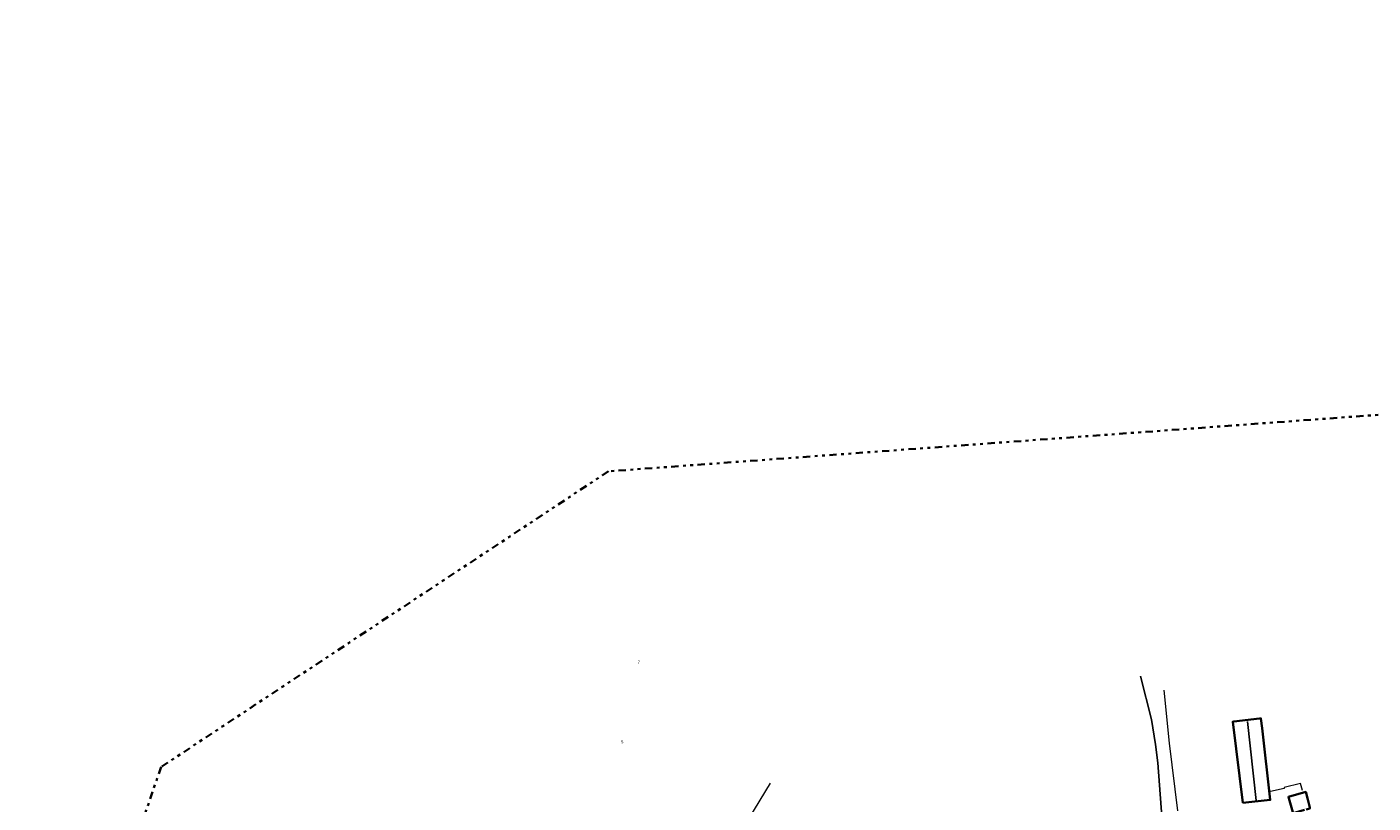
# Model space of a CAD drawing. Header units: metres. Extents: x 169249 to 194689, y 406250 to 412203.
# Tile 339 of 442: x 187822 to 188281, y 411698 to 411962. Entities that reach past the tile are written whole.
import ezdxf
from ezdxf.enums import TextEntityAlignment as Align

# ---------------------------------------------------------------- set-up
doc = ezdxf.new("R2010")
doc.units = ezdxf.units.M
doc.linetypes.add('BGT_NLCS_N264$0$AL-TEKENBLADGRENS', pattern=[11.5, 2.5, -1.5, 1, -1.5, 1, -1.5, 2.5])
for name, color, linetype, lineweight in [('BGT_NLCS_N264$0$B-WE-GW-WATERGANG_INSTEEK-G', 252, 'CONTINUOUS', 18), ('BGT_NLCS_N264$0$B-WE-IE-TERREINAFSCHEIDING_KUNSTMATIG_HEKWERK-G', 252, 'BGT_NLCS_N264$0$IE-TERREINAFSCHEIDING-KUNSTMATIG', 18), ('BGT_NLCS_N264$0$B-WE-OG-TOPOGRAFIE_BEBOUWING-G', 252, 'CONTINUOUS', 35), ('BGT_NLCS_N264$0$B-WE-OG-TOPOGRAFIE_WEG_VERHARD-G', 252, 'CONTINUOUS', 18), ('BGT_NLCS_N264$0$X-XX-AL-TEKENBLADGRENS-G', 252, 'BGT_NLCS_N264$0$AL-TEKENBLADGRENS', 35), ('X-XX-AL-REFERENTIE-G', 7, 'CONTINUOUS', 18)]:
    doc.layers.add(name, color=color, linetype=linetype, lineweight=lineweight)
for name, color, linetype in [('BGT_NLCS_N264$0$B-WE-IE-TERREINAFSCHEIDING_KUNSTMATIG_HEKWERK_RASTER-G', 252, 'CONTINUOUS'), ('BGT_NLCS_N264$0$B-WE-KG-KADASTRAAL_NOK-G', 252, 'CONTINUOUS'), ('BGT_NLCS_N264$0$Label_Nummeraanduidingreeks', 252, 'CONTINUOUS')]:
    doc.layers.add(name, color=color, linetype=linetype)
doc.styles.add('BGT_NLCS_N264$0$STANDARD', font='txt')
doc.linetypes.add('BGT_NLCS_N264$0$IE-TERREINAFSCHEIDING-KUNSTMATIG', pattern='A,4,[82,NLCS.SHX,S=0.75,R=90,X=0,Y=0],4,-2', length=10)

# ---------------------------------------------------------------- blocks, each defined once
blk = doc.blocks.new('BGT_NLCS_N264')
at = {"layer": 'BGT_NLCS_N264$0$B-WE-GW-WATERGANG_INSTEEK-G'}
blk.add_polyline3d([(188050.6, 411663.09, 11.1), (188055.36, 411670.71, 11.07), (188064.78, 411686.87, 11.04), (188075.78, 411704.78, 10.96)], dxfattribs=at)
at = {"layer": 'BGT_NLCS_N264$0$B-WE-IE-TERREINAFSCHEIDING_KUNSTMATIG_HEKWERK-G'}
blk.add_polyline3d([(188214.51, 411695.39, 11.25), (188211.69, 411718.43, 11.1), (188209.94, 411736.47, 11.03)], dxfattribs=at)
at = {"layer": 'BGT_NLCS_N264$0$B-WE-IE-TERREINAFSCHEIDING_KUNSTMATIG_HEKWERK_RASTER-G'}
blk.add_polyline3d([(188201.87, 411741.25, 11.1), (188205.52, 411726.51, 11.06), (188206.95, 411718.03, 11.17), (188207.79, 411711.81, 11.21), (188210.27, 411678.29, 11.06), (188210.91, 411671.93, 11.09), (188207.52, 411671.89, 11.18)], dxfattribs=at)
at = {"layer": 'BGT_NLCS_N264$0$B-WE-KG-KADASTRAAL_NOK-G'}
blk.add_line((188241.24, 411698.9, 15.67), (188238.26, 411725.84, 15.6), dxfattribs=at)
at = {"layer": 'BGT_NLCS_N264$0$B-WE-OG-TOPOGRAFIE_BEBOUWING-G'}
for points in [[(188236.65, 411698.07, 13.73), (188246.06, 411699.1, 13.77), (188243.24, 411723.61, 13.66), (188242.87, 411726.88, 13.64), (188242.71, 411726.86, 13.64), (188242.33, 411726.82, 13.64), (188233.59, 411725.81, 13.64), (188233.24, 411725.77, 13.64), (188236.65, 411698.07, 13.73)], [(188257.73, 411695.69, 13.25), (188253.85, 411694.59, 13.42), (188253.76, 411694.89, 13.39), (188252.39, 411699.69, 12.95), (188252.24, 411700.22, 12.9), (188258.17, 411701.82, 12.84), (188258.82, 411699.24, 12.99), (188259.51, 411696.51, 13.15), (188259.58, 411696.22, 13.16), (188258.3, 411695.85, 13.22)]]:
    blk.add_polyline3d(points, dxfattribs=at)
at = {"layer": 'BGT_NLCS_N264$0$B-WE-OG-TOPOGRAFIE_WEG_VERHARD-G'}
blk.add_polyline3d([(188257.03, 411702.34, 11.18), (188256.37, 411704.74, 11.14), (188250.77, 411703.36, 11.22), (188250.84, 411703.03, 11.22), (188246.09, 411701.95, 11.29)], dxfattribs=at)
at = {"layer": 'BGT_NLCS_N264$0$X-XX-AL-TEKENBLADGRENS-G'}
blk.add_polyline3d([(191101.65, 411962.5, 0), (190130.85, 411743.35, 0), (190048.15, 411776.15, 0), (189929.72, 411776.3, 0), (189384.97, 411700.42, 0), (189107.45, 411593.11, 0), (188993.52, 411594.3, 0), (188449.38, 411824.2, 0), (188376.53, 411837.2, 0), (188020.5, 411811.09, 0), (187868.07, 411710.35, 0), (187729.55, 411309.12, 0), (187538.62, 410982.19, 0), (187400.39, 410978.01, 0), (187300.77, 410943.91, 0), (187161.49, 410799.53, 0), (186096.12, 410707.06, 0), (184991.02, 410538.75, 0), (184829.57, 410472.97, 0), (184730.27, 410345.11, 0), (184591.14, 410257.51, 0), (184515.15, 410189.17, 0), (184436.25, 410062.73, 0), (184183.19, 410038.13, 0)], dxfattribs=at)
at = {"layer": 'BGT_NLCS_N264$0$Label_Nummeraanduidingreeks', "color": 7, "lineweight": 18, "style": 'BGT_NLCS_N264$0$STANDARD'}
for s, rotation, p in [('7', 0.7, (188030.86, 411746.06)), ('5', 3.7, (188025.2, 411718.91))]:
    blk.add_text(s, height=1, rotation=rotation, dxfattribs=at).set_placement(p, align=Align.MIDDLE)

msp = doc.modelspace()

# ---------------------------------------------------------------- block references
at = {"layer": 'X-XX-AL-REFERENTIE-G'}
msp.add_blockref('BGT_NLCS_N264', (0, 0), dxfattribs=at)

doc.saveas('drawing.dxf')
